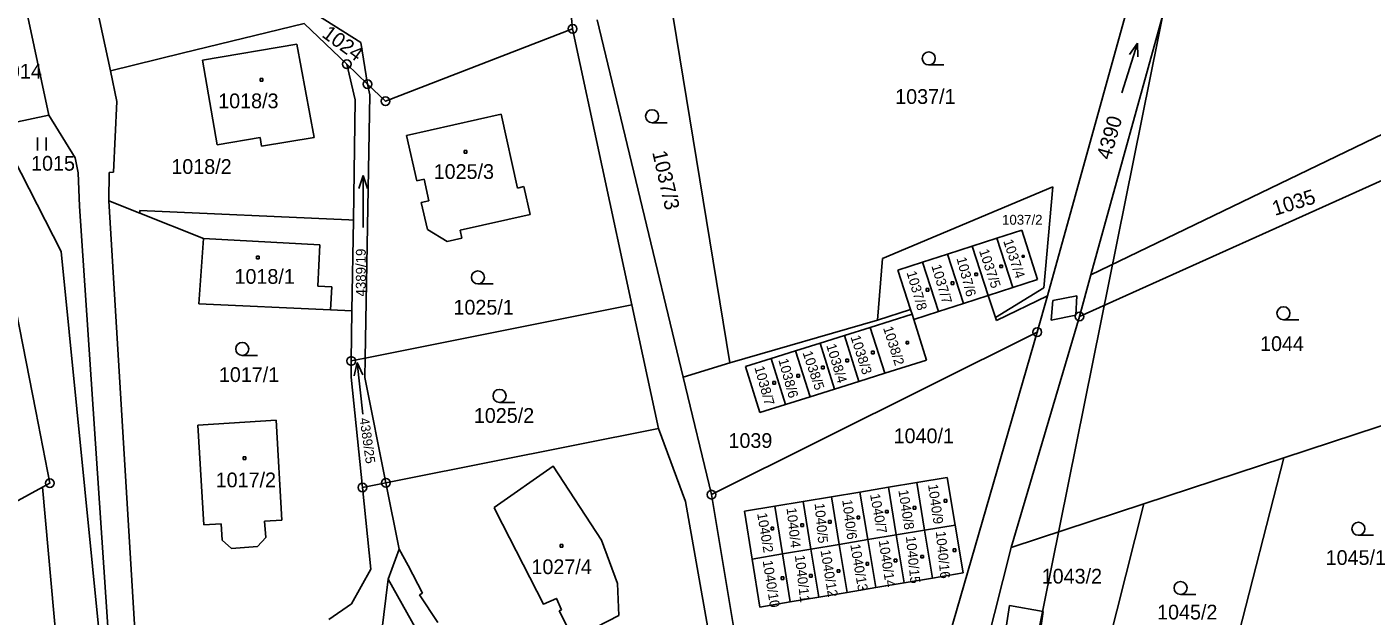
# Model space of a CAD drawing. Extents: x -468021 to -466942, y -1130484 to -1128584.
# Drawn here: x -467174.5 to -467019.4, y -1129455.8 to -1129387.9 of the extents above; entities that cross this region are included whole.
import ezdxf

# ---------------------------------------------------------------- set-up
doc = ezdxf.new("R2010")
doc.units = 0
doc.layers.add('DKM', color=7, linetype='Continuous')

msp = doc.modelspace()

# ---------------------------------------------------------------- linework, layer by layer
at = {"layer": 'DKM'}
for p, q in [((-467026.85, -1129303.88), (-467062.57, -1129480.89)), ((-467111.57, -1129388.11), (-467115.82, -1129342.52)), ((-467036.47, -1129360.88), (-467051.82, -1129416.46)), ((-467056.85, -1129418.89), (-467041.21, -1129362.52)), ((-467135.99, -1129389.69), (-467148.86, -1129381.48)), ((-467164.86, -1129392.93), (-467166.79, -1129383.93)), ((-467100.42, -1129383.97), (-467093.45, -1129426.61)), ((-467171.94, -1129398.05), (-467174.48, -1129386.2)), ((-467156.59, -1129390.92), (-467142.53, -1129387.51)), ((-467142.53, -1129387.51), (-467137.61, -1129392.19)), ((-467111.57, -1129388.11), (-467133.15, -1129396.45)), ((-467104.74, -1129419.91), (-467111.57, -1129388.11)), ((-467098.83, -1129428.25), (-467108.76, -1129387.06)), ((-467154.24, -1129391.71), (-467143.38, -1129389.86)), ((-467143.38, -1129389.86), (-467141.37, -1129400.63)), ((-467135.22, -1129394.48), (-467135.99, -1129389.69)), ((-467048.26, -1129395.49), (-467046.46, -1129389.77)), ((-467046.46, -1129389.77), (-467047.39, -1129391.05)), ((-467046.46, -1129389.77), (-467046.43, -1129391.35)), ((-467164.86, -1129392.93), (-467156.59, -1129390.92)), ((-467164.1, -1129396.48), (-467164.86, -1129392.93)), ((-467152.53, -1129401.48), (-467154.24, -1129391.71)), ((-467136.65, -1129396.28), (-467137.61, -1129392.19)), ((-467137.61, -1129392.19), (-467135.22, -1129394.48)), ((-467070.52, -1129392.27), (-467068.77, -1129392.27)), ((-467147.6, -1129393.83), (-467147.3, -1129393.83)), ((-467147.6, -1129394.13), (-467147.6, -1129393.83)), ((-467147.3, -1129394.13), (-467147.6, -1129394.13)), ((-467147.3, -1129393.83), (-467147.3, -1129394.13)), ((-467133.15, -1129396.45), (-467135.22, -1129394.48)), ((-467135.22, -1129394.48), (-467134.95, -1129395.72)), ((-467051.82, -1129416.46), (-467006, -1129394.33)), ((-467135.48, -1129426.08), (-467134.95, -1129395.72)), ((-467164.48, -1129404.64), (-467164.1, -1129396.48)), ((-467136.85, -1129410.15), (-467136.65, -1129396.28)), ((-467177.96, -1129399.33), (-467171.94, -1129398.05)), ((-467168.92, -1129402.99), (-467171.94, -1129398.05)), ((-467130.72, -1129400.39), (-467119.81, -1129397.94)), ((-467119.81, -1129397.94), (-467117.91, -1129406.47)), ((-467102.41, -1129398.93), (-467100.66, -1129398.93)), ((-467002.47, -1129398.44), (-467053.15, -1129421.26)), ((-467170.53, -1129413.79), (-467177.96, -1129399.33)), ((-467173.25, -1129402.15), (-467173.25, -1129400.65)), ((-467172.25, -1129400.65), (-467172.25, -1129402.15)), ((-467147.61, -1129400.65), (-467152.53, -1129401.48)), ((-467147.42, -1129401.62), (-467147.61, -1129400.65)), ((-467141.37, -1129400.63), (-467147.42, -1129401.62)), ((-467129.54, -1129405.62), (-467130.72, -1129400.39)), ((-467124.08, -1129402.13), (-467123.78, -1129402.13)), ((-467124.08, -1129402.43), (-467124.08, -1129402.13)), ((-467123.78, -1129402.13), (-467123.78, -1129402.43)), ((-467168.59, -1129404.71), (-467168.92, -1129402.99)), ((-467123.78, -1129402.43), (-467124.08, -1129402.43)), ((-467168.4, -1129408.56), (-467168.59, -1129404.71)), ((-467165.04, -1129407.93), (-467164.98, -1129404.65)), ((-467164.98, -1129404.65), (-467164.48, -1129404.64)), ((-467135.73, -1129405.01), (-467136.23, -1129406.51)), ((-467135.73, -1129411.01), (-467135.73, -1129405.01)), ((-467135.73, -1129405.01), (-467135.23, -1129406.51)), ((-467128.7, -1129405.43), (-467129.54, -1129405.62)), ((-467128.14, -1129407.92), (-467128.7, -1129405.43)), ((-467117.91, -1129406.47), (-467117.21, -1129406.3)), ((-467117.21, -1129406.3), (-467116.47, -1129409.53)), ((-467075.84, -1129414.59), (-467056.23, -1129406.32)), ((-467056.23, -1129406.32), (-467057.27, -1129417.95)), ((-467164.36, -1129468.75), (-467168.4, -1129408.56)), ((-467161.46, -1129409.35), (-467165.04, -1129407.93)), ((-467161.53, -1129465.6), (-467165.04, -1129407.93)), ((-467129.02, -1129408.11), (-467128.14, -1129407.92)), ((-467128.32, -1129411.24), (-467129.02, -1129408.11)), ((-467161.46, -1129409.35), (-467161.45, -1129409.06)), ((-467154.11, -1129412.27), (-467161.46, -1129409.35)), ((-467161.45, -1129409.06), (-467137.36, -1129410.13)), ((-467136.85, -1129410.15), (-467137.36, -1129410.13)), ((-467137.01, -1129420.61), (-467136.85, -1129410.15)), ((-467116.47, -1129409.53), (-467124.54, -1129411.33)), ((-467126.04, -1129412.61), (-467128.32, -1129411.24)), ((-467124.54, -1129411.33), (-467124.34, -1129412.23)), ((-467062.68, -1129412.24), (-467059.8, -1129411.32)), ((-467059.8, -1129411.32), (-467057.99, -1129417.01)), ((-467154.65, -1129419.81), (-467154.11, -1129412.27)), ((-467140.71, -1129413.01), (-467154.11, -1129412.27)), ((-467140.93, -1129417.76), (-467140.71, -1129413.01)), ((-467124.34, -1129412.23), (-467126.04, -1129412.61)), ((-467068.38, -1129414.08), (-467065.53, -1129413.16)), ((-467065.53, -1129413.16), (-467062.68, -1129412.24)), ((-467063.69, -1129418.85), (-467065.53, -1129413.16)), ((-467060.84, -1129417.93), (-467062.68, -1129412.24)), ((-467170.53, -1129413.79), (-467161.54, -1129503.98)), ((-467148.02, -1129414.33), (-467147.72, -1129414.33)), ((-467148.02, -1129414.63), (-467148.02, -1129414.33)), ((-467147.72, -1129414.63), (-467148.02, -1129414.63)), ((-467147.72, -1129414.33), (-467147.72, -1129414.63)), ((-467076.44, -1129421.71), (-467075.84, -1129414.59)), ((-467071.23, -1129415), (-467068.38, -1129414.08)), ((-467066.53, -1129419.78), (-467068.38, -1129414.08)), ((-467059.74, -1129414.24), (-467059.54, -1129414.24)), ((-467059.74, -1129414.44), (-467059.74, -1129414.24)), ((-467059.54, -1129414.44), (-467059.74, -1129414.44)), ((-467059.54, -1129414.24), (-467059.54, -1129414.44)), ((-467074.07, -1129415.92), (-467071.23, -1129415)), ((-467072.61, -1129420.45), (-467074.07, -1129415.92)), ((-467069.38, -1129420.7), (-467071.23, -1129415)), ((-467065.2, -1129416.26), (-467064.9, -1129416.26)), ((-467065.2, -1129416.56), (-467065.2, -1129416.26)), ((-467064.9, -1129416.26), (-467064.9, -1129416.56)), ((-467062.33, -1129415.34), (-467062.03, -1129415.34)), ((-467062.33, -1129415.64), (-467062.33, -1129415.34)), ((-467062.03, -1129415.64), (-467062.33, -1129415.64)), ((-467062.03, -1129415.34), (-467062.03, -1129415.64)), ((-467176.43, -1129416.89), (-467173.45, -1129432.2)), ((-467139.34, -1129417.85), (-467140.93, -1129417.76)), ((-467139.49, -1129420.5), (-467139.34, -1129417.85)), ((-467122.49, -1129417.51), (-467120.74, -1129417.51)), ((-467067.95, -1129417.29), (-467067.65, -1129417.29)), ((-467067.95, -1129417.59), (-467067.95, -1129417.29)), ((-467067.65, -1129417.59), (-467067.95, -1129417.59)), ((-467067.65, -1129417.29), (-467067.65, -1129417.59)), ((-467064.9, -1129416.56), (-467065.2, -1129416.56)), ((-467057.99, -1129417.01), (-467060.84, -1129417.93)), ((-467053.15, -1129421.26), (-467051.82, -1129416.46)), ((-467070.82, -1129418.04), (-467070.52, -1129418.04)), ((-467070.82, -1129418.34), (-467070.82, -1129418.04)), ((-467070.52, -1129418.34), (-467070.82, -1129418.34)), ((-467070.52, -1129418.04), (-467070.52, -1129418.34)), ((-467063.69, -1129418.85), (-467066.53, -1129419.78)), ((-467060.84, -1129417.93), (-467063.69, -1129418.85)), ((-467062.84, -1129421.37), (-467063.69, -1129418.85)), ((-467057.27, -1129417.95), (-467062.84, -1129421.37)), ((-467056.85, -1129418.89), (-467062.73, -1129421.73)), ((-467058.01, -1129423.06), (-467056.85, -1129418.89)), ((-467056.43, -1129421.68), (-467056.22, -1129419.44)), ((-467056.22, -1129419.44), (-467053.46, -1129418.87)), ((-467053.46, -1129418.87), (-467053.57, -1129421.13)), ((-467139.49, -1129420.5), (-467154.65, -1129419.81)), ((-467137.01, -1129420.61), (-467139.49, -1129420.5)), ((-467137.09, -1129426.4), (-467137.01, -1129420.61)), ((-467135.48, -1129426.08), (-467104.74, -1129419.91)), ((-467104.74, -1129419.91), (-467101.67, -1129434.2)), ((-467072.61, -1129420.45), (-467076.44, -1129421.71)), ((-467072.43, -1129421.01), (-467072.61, -1129420.45)), ((-467069.38, -1129420.7), (-467072.23, -1129421.62)), ((-467066.53, -1129419.78), (-467069.38, -1129420.7)), ((-467076.44, -1129421.71), (-467093.45, -1129426.61)), ((-467077.27, -1129422.54), (-467080.24, -1129423.46)), ((-467077.27, -1129422.54), (-467072.43, -1129421.01)), ((-467075.6, -1129427.82), (-467077.27, -1129422.54)), ((-467072.23, -1129421.62), (-467072.43, -1129421.01)), ((-467072.23, -1129421.62), (-467070.79, -1129426.32)), ((-467062.73, -1129421.73), (-467062.84, -1129421.37)), ((-467053.15, -1129421.26), (-467061.02, -1129447.89)), ((-467053.57, -1129421.13), (-467056.43, -1129421.68)), ((-467029.63, -1129421.65), (-467027.88, -1129421.65)), ((-467095.56, -1129441.81), (-467058.01, -1129423.06)), ((-467083.05, -1129424.35), (-467080.24, -1129423.46)), ((-467080.24, -1129423.46), (-467078.57, -1129428.75)), ((-467058.01, -1129423.06), (-467075.07, -1129481.88)), ((-467088.69, -1129426.13), (-467085.87, -1129425.24)), ((-467085.87, -1129425.24), (-467083.05, -1129424.35)), ((-467084.2, -1129430.52), (-467085.87, -1129425.24)), ((-467081.39, -1129429.63), (-467083.05, -1129424.35)), ((-467077.12, -1129425.26), (-467076.82, -1129425.26)), ((-467077.12, -1129425.56), (-467077.12, -1129425.26)), ((-467076.82, -1129425.56), (-467077.12, -1129425.56)), ((-467076.82, -1129425.26), (-467076.82, -1129425.56)), ((-467073.14, -1129424.14), (-467072.84, -1129424.14)), ((-467073.14, -1129424.44), (-467073.14, -1129424.14)), ((-467072.84, -1129424.44), (-467073.14, -1129424.44)), ((-467072.84, -1129424.14), (-467072.84, -1129424.44)), ((-467149.66, -1129425.76), (-467147.91, -1129425.76)), ((-467137.12, -1129428.27), (-467137.09, -1129426.4)), ((-467135.48, -1129426.08), (-467137.09, -1129426.4)), ((-467136.42, -1129426.58), (-467136.75, -1129428.12)), ((-467135.76, -1129432.54), (-467136.42, -1129426.58)), ((-467136.42, -1129426.58), (-467135.76, -1129428.01)), ((-467135.52, -1129428.3), (-467135.48, -1129426.08)), ((-467093.45, -1129426.61), (-467098.83, -1129428.25)), ((-467091.64, -1129427.05), (-467088.69, -1129426.13)), ((-467089.99, -1129432.33), (-467091.64, -1129427.05)), ((-467087.02, -1129431.4), (-467088.69, -1129426.13)), ((-467082.89, -1129427), (-467082.59, -1129427)), ((-467082.89, -1129427.3), (-467082.89, -1129427)), ((-467082.59, -1129427), (-467082.59, -1129427.3)), ((-467080.07, -1129426.2), (-467079.77, -1129426.2)), ((-467080.07, -1129426.5), (-467080.07, -1129426.2)), ((-467079.77, -1129426.5), (-467080.07, -1129426.5)), ((-467079.77, -1129426.2), (-467079.77, -1129426.5)), ((-467070.79, -1129426.32), (-467075.6, -1129427.82)), ((-467135.81, -1129440.98), (-467137.12, -1129428.27)), ((-467133.09, -1129440.44), (-467135.52, -1129428.3)), ((-467098.83, -1129428.25), (-467095.56, -1129441.81)), ((-467085.71, -1129427.96), (-467085.41, -1129427.96)), ((-467085.71, -1129428.26), (-467085.71, -1129427.96)), ((-467085.41, -1129428.26), (-467085.71, -1129428.26)), ((-467085.41, -1129427.96), (-467085.41, -1129428.26)), ((-467082.59, -1129427.3), (-467082.89, -1129427.3)), ((-467078.57, -1129428.75), (-467081.39, -1129429.63)), ((-467078.57, -1129428.75), (-467075.6, -1129427.82)), ((-467088.48, -1129428.78), (-467088.18, -1129428.78)), ((-467088.48, -1129429.08), (-467088.48, -1129428.78)), ((-467088.18, -1129429.08), (-467088.48, -1129429.08)), ((-467088.18, -1129428.78), (-467088.18, -1129429.08)), ((-467081.39, -1129429.63), (-467084.2, -1129430.52)), ((-467029.59, -1129437.55), (-467007.34, -1129430.23)), ((-467120, -1129431.17), (-467118.25, -1129431.17)), ((-467087.02, -1129431.4), (-467089.99, -1129432.33)), ((-467084.2, -1129430.52), (-467087.02, -1129431.4)), ((-467173.45, -1129432.2), (-467171.84, -1129440.48)), ((-467145.75, -1129433.22), (-467154.76, -1129433.8)), ((-467145.1, -1129444.75), (-467145.75, -1129433.22)), ((-467154.76, -1129433.8), (-467154.08, -1129445.28)), ((-467131.17, -1129440.06), (-467101.67, -1129434.2)), ((-467098.57, -1129442.61), (-467101.67, -1129434.2)), ((-467149.55, -1129437.44), (-467149.25, -1129437.44)), ((-467149.55, -1129437.74), (-467149.55, -1129437.44)), ((-467149.25, -1129437.74), (-467149.55, -1129437.74)), ((-467149.25, -1129437.44), (-467149.25, -1129437.74)), ((-467045.73, -1129442.86), (-467029.59, -1129437.55)), ((-467029.59, -1129437.55), (-467036.51, -1129464.62)), ((-467172.67, -1129440.93), (-467180.49, -1129445.21)), ((-467171.84, -1129440.48), (-467172.67, -1129440.93)), ((-467172.67, -1129440.93), (-467169.57, -1129475.76)), ((-467133.09, -1129440.44), (-467135.81, -1129440.98)), ((-467135.81, -1129440.98), (-467134.84, -1129450.39)), ((-467133.09, -1129440.44), (-467131.17, -1129440.06)), ((-467131.56, -1129448.1), (-467133.09, -1129440.44)), ((-467075.18, -1129440.96), (-467078.45, -1129441.51)), ((-467071.91, -1129440.41), (-467075.18, -1129440.96)), ((-467075.18, -1129440.96), (-467074.27, -1129446.44)), ((-467068.41, -1129439.83), (-467071.91, -1129440.41)), ((-467071.91, -1129440.41), (-467071, -1129445.89)), ((-467067.49, -1129445.31), (-467068.41, -1129439.83)), ((-467095.97, -1129457.15), (-467098.57, -1129442.61)), ((-467091.16, -1129468.11), (-467095.56, -1129441.81)), ((-467085, -1129442.6), (-467088.27, -1129443.15)), ((-467081.73, -1129442.05), (-467085, -1129442.6)), ((-467085, -1129442.6), (-467084.1, -1129448.09)), ((-467078.45, -1129441.51), (-467081.73, -1129442.05)), ((-467081.73, -1129442.05), (-467080.83, -1129447.54)), ((-467078.45, -1129441.51), (-467077.55, -1129446.99)), ((-467068.75, -1129442.37), (-467068.45, -1129442.37)), ((-467068.75, -1129442.67), (-467068.75, -1129442.37)), ((-467068.45, -1129442.67), (-467068.75, -1129442.67)), ((-467068.45, -1129442.37), (-467068.45, -1129442.67)), ((-467088.27, -1129443.15), (-467091.77, -1129443.73)), ((-467091.77, -1129443.73), (-467090.88, -1129449.23)), ((-467088.27, -1129443.15), (-467087.38, -1129448.64)), ((-467075.49, -1129443.62), (-467075.19, -1129443.62)), ((-467075.49, -1129443.92), (-467075.49, -1129443.62)), ((-467075.19, -1129443.92), (-467075.49, -1129443.92)), ((-467075.19, -1129443.62), (-467075.19, -1129443.92)), ((-467072.32, -1129443.18), (-467072.02, -1129443.18)), ((-467072.32, -1129443.48), (-467072.32, -1129443.18)), ((-467072.02, -1129443.48), (-467072.32, -1129443.48)), ((-467072.02, -1129443.18), (-467072.02, -1129443.48)), ((-467061.02, -1129447.89), (-467045.73, -1129442.86)), ((-467045.73, -1129442.86), (-467052.6, -1129470.09)), ((-467154.08, -1129445.28), (-467152.08, -1129445.16)), ((-467152.08, -1129445.16), (-467151.97, -1129447.06)), ((-467147.08, -1129444.86), (-467145.1, -1129444.75)), ((-467146.94, -1129446.73), (-467147.08, -1129444.86)), ((-467088.7, -1129445.57), (-467088.4, -1129445.57)), ((-467088.7, -1129445.87), (-467088.7, -1129445.57)), ((-467088.4, -1129445.57), (-467088.4, -1129445.87)), ((-467085.26, -1129445.17), (-467084.96, -1129445.17)), ((-467085.26, -1129445.47), (-467085.26, -1129445.17)), ((-467084.96, -1129445.47), (-467085.26, -1129445.47)), ((-467084.96, -1129445.17), (-467084.96, -1129445.47)), ((-467082.09, -1129444.8), (-467081.79, -1129444.8)), ((-467082.09, -1129445.1), (-467082.09, -1129444.8)), ((-467081.79, -1129445.1), (-467082.09, -1129445.1)), ((-467081.79, -1129444.8), (-467081.79, -1129445.1)), ((-467078.79, -1129444.29), (-467078.49, -1129444.29)), ((-467078.79, -1129444.59), (-467078.79, -1129444.29)), ((-467078.49, -1129444.59), (-467078.79, -1129444.59)), ((-467078.49, -1129444.29), (-467078.49, -1129444.59)), ((-467067.49, -1129445.31), (-467071, -1129445.89)), ((-467066.57, -1129450.83), (-467067.49, -1129445.31)), ((-467151.97, -1129447.06), (-467150.91, -1129448)), ((-467147.89, -1129447.8), (-467146.94, -1129446.73)), ((-467088.4, -1129445.87), (-467088.7, -1129445.87)), ((-467080.83, -1129447.54), (-467077.55, -1129446.99)), ((-467077.55, -1129446.99), (-467074.27, -1129446.44)), ((-467077.55, -1129446.99), (-467076.64, -1129452.52)), ((-467074.27, -1129446.44), (-467071, -1129445.89)), ((-467074.27, -1129446.44), (-467073.36, -1129451.97)), ((-467071, -1129445.89), (-467070.08, -1129451.42)), ((-467021, -1129446.49), (-467019.25, -1129446.49)), ((-467150.91, -1129448), (-467147.89, -1129447.8)), ((-467132.85, -1129451.57), (-467131.56, -1129448.1)), ((-467130.55, -1129449.99), (-467131.56, -1129448.1)), ((-467113.02, -1129447.56), (-467112.72, -1129447.56)), ((-467113.02, -1129447.86), (-467113.02, -1129447.56)), ((-467112.72, -1129447.86), (-467113.02, -1129447.86)), ((-467112.72, -1129447.56), (-467112.72, -1129447.86)), ((-467090.88, -1129449.23), (-467087.38, -1129448.64)), ((-467087.38, -1129448.64), (-467084.1, -1129448.09)), ((-467087.38, -1129448.64), (-467086.48, -1129454.18)), ((-467084.1, -1129448.09), (-467080.83, -1129447.54)), ((-467084.1, -1129448.09), (-467083.2, -1129453.63)), ((-467080.83, -1129447.54), (-467079.92, -1129453.08)), ((-467071.42, -1129448.81), (-467071.12, -1129448.81)), ((-467071.42, -1129449.11), (-467071.42, -1129448.81)), ((-467071.12, -1129448.81), (-467071.12, -1129449.11)), ((-467067.93, -1129475.29), (-467061.02, -1129447.89)), ((-467067.71, -1129448.07), (-467067.41, -1129448.07)), ((-467067.71, -1129448.37), (-467067.71, -1129448.07)), ((-467067.41, -1129448.37), (-467067.71, -1129448.37)), ((-467067.41, -1129448.07), (-467067.41, -1129448.37)), ((-467134.84, -1129450.39), (-467137.06, -1129454.4)), ((-467128.87, -1129453.15), (-467130.55, -1129449.99)), ((-467090.88, -1129449.23), (-467089.99, -1129454.77)), ((-467081.08, -1129450.46), (-467080.78, -1129450.46)), ((-467081.08, -1129450.76), (-467081.08, -1129450.46)), ((-467080.78, -1129450.46), (-467080.78, -1129450.76)), ((-467077.75, -1129449.62), (-467077.45, -1129449.62)), ((-467077.75, -1129449.92), (-467077.75, -1129449.62)), ((-467077.45, -1129449.92), (-467077.75, -1129449.92)), ((-467077.45, -1129449.62), (-467077.45, -1129449.92)), ((-467074.51, -1129449.25), (-467074.21, -1129449.25)), ((-467074.51, -1129449.55), (-467074.51, -1129449.25)), ((-467074.21, -1129449.55), (-467074.51, -1129449.55)), ((-467074.21, -1129449.25), (-467074.21, -1129449.55)), ((-467071.12, -1129449.11), (-467071.42, -1129449.11)), ((-467133.62, -1129457.8), (-467132.85, -1129451.57)), ((-467129.07, -1129458.29), (-467132.85, -1129451.57)), ((-467087.52, -1129451.3), (-467087.22, -1129451.3)), ((-467087.52, -1129451.6), (-467087.52, -1129451.3)), ((-467087.22, -1129451.6), (-467087.52, -1129451.6)), ((-467087.22, -1129451.3), (-467087.22, -1129451.6)), ((-467084.28, -1129451.03), (-467083.98, -1129451.03)), ((-467084.28, -1129451.33), (-467084.28, -1129451.03)), ((-467083.98, -1129451.33), (-467084.28, -1129451.33)), ((-467083.98, -1129451.03), (-467083.98, -1129451.33)), ((-467080.78, -1129450.76), (-467081.08, -1129450.76)), ((-467076.64, -1129452.52), (-467073.36, -1129451.97)), ((-467073.36, -1129451.97), (-467070.08, -1129451.42)), ((-467070.08, -1129451.42), (-467066.57, -1129450.83)), ((-467129.22, -1129453.37), (-467128.87, -1129453.15)), ((-467127.11, -1129456.55), (-467129.22, -1129453.37)), ((-467083.2, -1129453.63), (-467079.92, -1129453.08)), ((-467079.92, -1129453.08), (-467076.64, -1129452.52)), ((-467041.5, -1129453.32), (-467039.75, -1129453.32)), ((-467137.06, -1129454.4), (-467139.68, -1129456.2)), ((-467113.12, -1129455.2), (-467112.86, -1129455.08)), ((-467089.99, -1129454.77), (-467086.48, -1129454.18)), ((-467086.48, -1129454.18), (-467083.2, -1129453.63)), ((-467061.22, -1129454.6), (-467063.1, -1129466.59)), ((-467057.35, -1129455.29), (-467061.22, -1129454.6)), ((-467113.12, -1129455.2), (-467111.48, -1129458.44)), ((-467106.26, -1129455.74), (-467111.48, -1129458.44)), ((-467059, -1129467.2), (-467057.35, -1129455.29))]:
    msp.add_line(p, q, dxfattribs=at)
for points in [[(-467120.63, -1129443.29), (-467113.8, -1129438.53), (-467108.25, -1129447.05), (-467106.39, -1129452.05), (-467106.26, -1129455.74)], [(-467120.63, -1129443.29), (-467120.42, -1129443.7), (-467114.95, -1129454.43), (-467113.44, -1129453.77), (-467112.86, -1129455.08)]]:
    msp.add_lwpolyline(points, dxfattribs=at)
for centre, radius in [((-467111.57, -1129388.11), 0.5), ((-467111.57, -1129388.11), 0.01), ((-467070.52, -1129391.52), 0.75), ((-467137.61, -1129392.19), 0.5), ((-467137.61, -1129392.19), 0.01), ((-467135.22, -1129394.48), 0.5), ((-467135.22, -1129394.48), 0.01), ((-467133.15, -1129396.45), 0.5), ((-467133.15, -1129396.45), 0.01), ((-467102.41, -1129398.18), 0.75), ((-467122.49, -1129416.76), 0.75), ((-467053.15, -1129421.26), 0.5), ((-467029.63, -1129420.9), 0.75), ((-467053.15, -1129421.26), 0.01), ((-467058.01, -1129423.06), 0.5), ((-467058.01, -1129423.06), 0.01), ((-467149.66, -1129425.01), 0.75), ((-467137.09, -1129426.4), 0.5), ((-467137.09, -1129426.4), 0.01), ((-467120, -1129430.42), 0.75), ((-467171.84, -1129440.48), 0.5), ((-467171.84, -1129440.48), 0.01), ((-467135.81, -1129440.98), 0.5), ((-467135.81, -1129440.98), 0.01), ((-467133.09, -1129440.44), 0.5), ((-467133.09, -1129440.44), 0.01), ((-467095.56, -1129441.81), 0.5), ((-467095.56, -1129441.81), 0.01), ((-467021, -1129445.74), 0.75), ((-467041.5, -1129452.57), 0.75)]:
    msp.add_circle(centre, radius, dxfattribs=at)

# ---------------------------------------------------------------- texts
for s, height, rotation, p in [('1024', 1.7, 323.7751, (-467140.59, -1129388.95)), ('4390', 1.7, 74.0546, (-467049.59, -1129403.3)), ('1037/3', 1.7, 282.8905, (-467102.41, -1129402.34)), ('1035', 1.7, 17.3218, (-467030.62, -1129409.68)), ('1037/4', 1.14, 288.435, (-467061.95, -1129412.57)), ('4389/19', 1.14, 90, (-467135.42, -1129418.96)), ('1037/6', 1.14, 284.6888, (-467067.33, -1129414.57)), ('1037/5', 1.14, 288.435, (-467064.74, -1129413.7)), ('1037/8', 1.14, 286.3558, (-467073.09, -1129416.2)), ('1037/7', 1.14, 286.5044, (-467070.23, -1129415.44)), ('1038/2', 1.14, 287.6502, (-467075.8, -1129422.59)), ('1038/3', 1.14, 287.8503, (-467079.55, -1129423.63)), ('1038/5', 1.14, 288.6278, (-467085.08, -1129425.45)), ('1038/4', 1.14, 286.8317, (-467082.35, -1129424.6)), ('1038/7', 1.14, 285.6423, (-467090.63, -1129427.14)), ('1038/6', 1.14, 285.4714, (-467087.87, -1129426.28)), ('4389/25', 1.1, 278.1, (-467136.14, -1129433.03)), ('1040/9', 1.14, 278.1301, (-467070.61, -1129440.66)), ('1040/6', 1.14, 277.4314, (-467080.5, -1129442.43)), ('1040/7', 1.14, 280.6849, (-467077.3, -1129441.8)), ('1040/8', 1.14, 278.9726, (-467074.03, -1129441.32)), ('1040/2', 1.14, 279.4623, (-467090.31, -1129443.99)), ('1040/4', 1.14, 276.3402, (-467086.92, -1129443.36)), ('1040/5', 1.14, 275.1944, (-467083.68, -1129442.82)), ('1040/14', 1.14, 278.7462, (-467076.3, -1129447.11)), ('1040/15', 1.14, 275.7106, (-467073.16, -1129446.63)), ('1040/16', 1.14, 275.7106, (-467069.71, -1129446.06)), ('1040/11', 1.14, 276.6544, (-467085.96, -1129448.82)), ('1040/12', 1.14, 279.2933, (-467083, -1129448.25)), ('1040/13', 1.14, 279.7276, (-467079.57, -1129447.59)), ('1040/10', 1.14, 279.1301, (-467089.67, -1129449.45))]:
    msp.add_text(s, height=height, rotation=rotation, dxfattribs=at).set_placement(p)
for s, height, p in [('1014', 1.7, (-467177.82, -1129393.85)), ('1018/3', 1.7, (-467152.43, -1129397.26)), ('1037/1', 1.7, (-467074.39, -1129396.76)), ('1015', 1.7, (-467174, -1129404.46)), ('1018/2', 1.7, (-467157.83, -1129404.83)), ('1025/3', 1.7, (-467127.59, -1129405.41)), ('1037/2', 1.14, (-467062.07, -1129410.69)), ('1018/1', 1.7, (-467150.55, -1129417.5)), ('1025/1', 1.7, (-467125.31, -1129421.05)), ('1044', 1.7, (-467032.33, -1129425.25)), ('1017/1', 1.7, (-467152.35, -1129428.82)), ('1025/2', 1.7, (-467122.96, -1129433.53)), ('1039', 1.7, (-467093.61, -1129436.42)), ('1040/1', 1.7, (-467074.57, -1129435.88)), ('1017/2', 1.7, (-467152.72, -1129440.96)), ('1045/1', 1.7, (-467024.77, -1129449.91)), ('1027/4', 1.7, (-467116.32, -1129450.97)), ('1043/2', 1.7, (-467057.5, -1129452.06)), ('1045/2', 1.7, (-467044.2, -1129456.2))]:
    msp.add_text(s, height=height, dxfattribs=at).set_placement(p)

doc.saveas('drawing.dxf')
